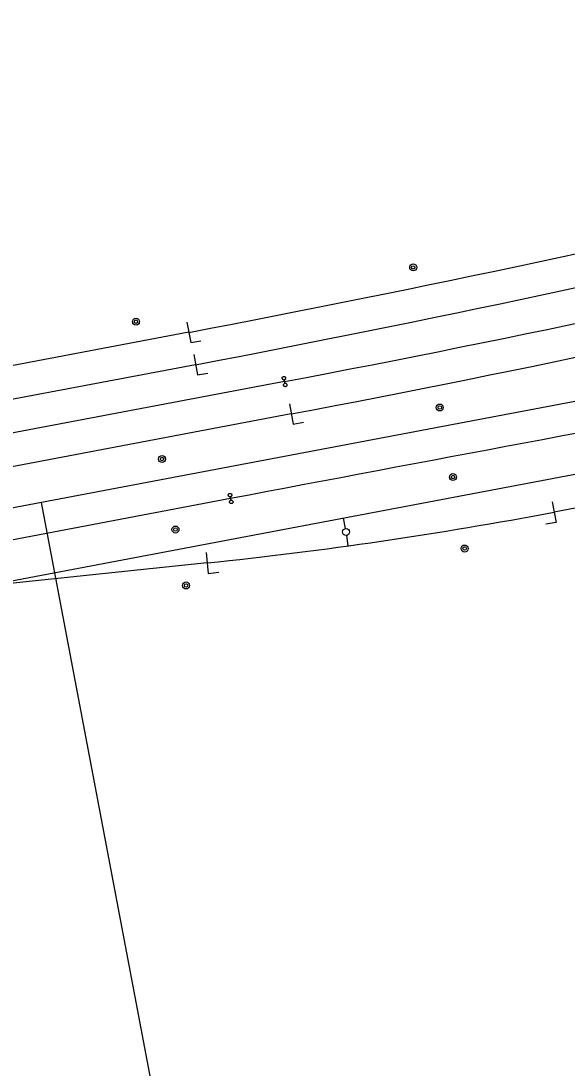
# Model space of a CAD drawing. Extents: x 6540402 to 6566579, y 5525343 to 5532423.
# Drawn here: x 6557627 to 6557705.3, y 5528631.9 to 5528782.2 of the extents above; entities that cross this region are included whole.
import ezdxf

# ---------------------------------------------------------------- set-up
doc = ezdxf.new("R2010")
doc.units = 0
for name, color, linetype in [('IR_ps_geometria', 7, 'Continuous'), ('TOR_PS_ODW-studnie betonowe', 7, 'Continuous'), ('TOR_PS_OPIS_T-opisy dodatkowe', 7, 'Continuous'), ('TOR_PS_OPIS_T-symbole geometrii', 7, 'Continuous'), ('TOR_PS_OPIS_T-ukresy', 7, 'Continuous'), ('TOR_PS_T-tory projektowane', 7, 'Continuous')]:
    doc.layers.add(name, color=color, linetype=linetype)

msp = doc.modelspace()

# ---------------------------------------------------------------- linework, layer by layer
at = {"layer": 'IR_ps_geometria'}
for points in [[(6557664.82, 5528730.4), (6557664.87, 5528730.16), (6557664.9, 5528730.16), (6557664.93, 5528730.16), (6557664.96, 5528730.16), (6557665, 5528730.15), (6557665.03, 5528730.14), (6557665.05, 5528730.12), (6557665.08, 5528730.1), (6557665.1, 5528730.08), (6557665.12, 5528730.05), (6557665.14, 5528730.02), (6557665.15, 5528729.99), (6557665.16, 5528729.96), (6557665.16, 5528729.93), (6557665.16, 5528729.89), (6557665.16, 5528729.86), (6557665.15, 5528729.83), (6557665.14, 5528729.8), (6557665.12, 5528729.77), (6557665.1, 5528729.75), (6557665.08, 5528729.72), (6557665.05, 5528729.7), (6557665.02, 5528729.69), (6557664.99, 5528729.67), (6557664.96, 5528729.67), (6557664.93, 5528729.66), (6557664.89, 5528729.66), (6557664.86, 5528729.67), (6557664.83, 5528729.68), (6557664.8, 5528729.69), (6557664.77, 5528729.71), (6557664.75, 5528729.73), (6557664.72, 5528729.75), (6557664.7, 5528729.78), (6557664.69, 5528729.8), (6557664.68, 5528729.83), (6557664.67, 5528729.87), (6557664.66, 5528729.9), (6557664.66, 5528729.93), (6557664.67, 5528729.96), (6557664.68, 5528729.99), (6557664.69, 5528730.02), (6557664.71, 5528730.05), (6557664.73, 5528730.08), (6557664.75, 5528730.1), (6557664.78, 5528730.12), (6557664.8, 5528730.14), (6557664.83, 5528730.15), (6557664.87, 5528730.16), (6557664.77, 5528730.65), (6557664.74, 5528730.65), (6557664.71, 5528730.65), (6557664.68, 5528730.65), (6557664.64, 5528730.66), (6557664.61, 5528730.67), (6557664.59, 5528730.69), (6557664.56, 5528730.71), (6557664.54, 5528730.73), (6557664.52, 5528730.76), (6557664.5, 5528730.79), (6557664.49, 5528730.82), (6557664.48, 5528730.85), (6557664.48, 5528730.88), (6557664.48, 5528730.91), (6557664.48, 5528730.95), (6557664.49, 5528730.98), (6557664.5, 5528731.01), (6557664.52, 5528731.04), (6557664.54, 5528731.06), (6557664.56, 5528731.08), (6557664.59, 5528731.1), (6557664.62, 5528731.12), (6557664.65, 5528731.13), (6557664.68, 5528731.14), (6557664.71, 5528731.14), (6557664.74, 5528731.14), (6557664.78, 5528731.14), (6557664.81, 5528731.13), (6557664.84, 5528731.12), (6557664.87, 5528731.1), (6557664.89, 5528731.08), (6557664.92, 5528731.06), (6557664.94, 5528731.03), (6557664.95, 5528731), (6557664.96, 5528730.97), (6557664.97, 5528730.94), (6557664.98, 5528730.91), (6557664.98, 5528730.88), (6557664.97, 5528730.84), (6557664.96, 5528730.81), (6557664.95, 5528730.78), (6557664.93, 5528730.75), (6557664.91, 5528730.73), (6557664.89, 5528730.71), (6557664.86, 5528730.69), (6557664.83, 5528730.67), (6557664.8, 5528730.66), (6557664.77, 5528730.65)], [(6557664.82, 5528730.4), (6557664.87, 5528730.16), (6557664.9, 5528730.16), (6557664.93, 5528730.16), (6557664.96, 5528730.16), (6557665, 5528730.15), (6557665.03, 5528730.14), (6557665.05, 5528730.12), (6557665.08, 5528730.1), (6557665.1, 5528730.08), (6557665.12, 5528730.05), (6557665.14, 5528730.02), (6557665.15, 5528729.99), (6557665.16, 5528729.96), (6557665.16, 5528729.93), (6557665.16, 5528729.89), (6557665.16, 5528729.86), (6557665.15, 5528729.83), (6557665.14, 5528729.8), (6557665.12, 5528729.77), (6557665.1, 5528729.75), (6557665.08, 5528729.72), (6557665.05, 5528729.7), (6557665.02, 5528729.69), (6557664.99, 5528729.67), (6557664.96, 5528729.67), (6557664.93, 5528729.66), (6557664.89, 5528729.66), (6557664.86, 5528729.67), (6557664.83, 5528729.68), (6557664.8, 5528729.69), (6557664.77, 5528729.71), (6557664.75, 5528729.73), (6557664.72, 5528729.75), (6557664.7, 5528729.78), (6557664.69, 5528729.8), (6557664.68, 5528729.83), (6557664.67, 5528729.87), (6557664.66, 5528729.9), (6557664.66, 5528729.93), (6557664.67, 5528729.96), (6557664.68, 5528729.99), (6557664.69, 5528730.02), (6557664.71, 5528730.05), (6557664.73, 5528730.08), (6557664.75, 5528730.1), (6557664.78, 5528730.12), (6557664.8, 5528730.14), (6557664.83, 5528730.15), (6557664.87, 5528730.16), (6557664.77, 5528730.65), (6557664.74, 5528730.65), (6557664.71, 5528730.65), (6557664.68, 5528730.65), (6557664.64, 5528730.66), (6557664.61, 5528730.67), (6557664.59, 5528730.69), (6557664.56, 5528730.71), (6557664.54, 5528730.73), (6557664.52, 5528730.76), (6557664.5, 5528730.79), (6557664.49, 5528730.82), (6557664.48, 5528730.85), (6557664.48, 5528730.88), (6557664.48, 5528730.91), (6557664.48, 5528730.95), (6557664.49, 5528730.98), (6557664.5, 5528731.01), (6557664.52, 5528731.04), (6557664.54, 5528731.06), (6557664.56, 5528731.08), (6557664.59, 5528731.1), (6557664.62, 5528731.12), (6557664.65, 5528731.13), (6557664.68, 5528731.14), (6557664.71, 5528731.14), (6557664.74, 5528731.14), (6557664.78, 5528731.14), (6557664.81, 5528731.13), (6557664.84, 5528731.12), (6557664.87, 5528731.1), (6557664.89, 5528731.08), (6557664.92, 5528731.06), (6557664.94, 5528731.03), (6557664.95, 5528731), (6557664.96, 5528730.97), (6557664.97, 5528730.94), (6557664.98, 5528730.91), (6557664.98, 5528730.88), (6557664.97, 5528730.84), (6557664.96, 5528730.81), (6557664.95, 5528730.78), (6557664.93, 5528730.75), (6557664.91, 5528730.73), (6557664.89, 5528730.71), (6557664.86, 5528730.69), (6557664.83, 5528730.67), (6557664.8, 5528730.66), (6557664.77, 5528730.65)], [(6557664.82, 5528730.4), (6557664.87, 5528730.16), (6557664.9, 5528730.16), (6557664.93, 5528730.16), (6557664.96, 5528730.16), (6557665, 5528730.15), (6557665.03, 5528730.14), (6557665.05, 5528730.12), (6557665.08, 5528730.1), (6557665.1, 5528730.08), (6557665.12, 5528730.05), (6557665.14, 5528730.02), (6557665.15, 5528729.99), (6557665.16, 5528729.96), (6557665.16, 5528729.93), (6557665.16, 5528729.89), (6557665.16, 5528729.86), (6557665.15, 5528729.83), (6557665.14, 5528729.8), (6557665.12, 5528729.77), (6557665.1, 5528729.75), (6557665.08, 5528729.72), (6557665.05, 5528729.7), (6557665.02, 5528729.69), (6557664.99, 5528729.67), (6557664.96, 5528729.67), (6557664.93, 5528729.66), (6557664.89, 5528729.66), (6557664.86, 5528729.67), (6557664.83, 5528729.68), (6557664.8, 5528729.69), (6557664.77, 5528729.71), (6557664.75, 5528729.73), (6557664.72, 5528729.75), (6557664.7, 5528729.78), (6557664.69, 5528729.8), (6557664.68, 5528729.83), (6557664.67, 5528729.87), (6557664.66, 5528729.9), (6557664.66, 5528729.93), (6557664.67, 5528729.96), (6557664.68, 5528729.99), (6557664.69, 5528730.02), (6557664.71, 5528730.05), (6557664.73, 5528730.08), (6557664.75, 5528730.1), (6557664.78, 5528730.12), (6557664.8, 5528730.14), (6557664.83, 5528730.15), (6557664.87, 5528730.16), (6557664.77, 5528730.65), (6557664.74, 5528730.65), (6557664.71, 5528730.65), (6557664.68, 5528730.65), (6557664.64, 5528730.66), (6557664.61, 5528730.67), (6557664.59, 5528730.69), (6557664.56, 5528730.71), (6557664.54, 5528730.73), (6557664.52, 5528730.76), (6557664.5, 5528730.79), (6557664.49, 5528730.82), (6557664.48, 5528730.85), (6557664.48, 5528730.88), (6557664.48, 5528730.91), (6557664.48, 5528730.95), (6557664.49, 5528730.98), (6557664.5, 5528731.01), (6557664.52, 5528731.04), (6557664.54, 5528731.06), (6557664.56, 5528731.08), (6557664.59, 5528731.1), (6557664.62, 5528731.12), (6557664.65, 5528731.13), (6557664.68, 5528731.14), (6557664.71, 5528731.14), (6557664.74, 5528731.14), (6557664.78, 5528731.14), (6557664.81, 5528731.13), (6557664.84, 5528731.12), (6557664.87, 5528731.1), (6557664.89, 5528731.08), (6557664.92, 5528731.06), (6557664.94, 5528731.03), (6557664.95, 5528731), (6557664.96, 5528730.97), (6557664.97, 5528730.94), (6557664.98, 5528730.91), (6557664.98, 5528730.88), (6557664.97, 5528730.84), (6557664.96, 5528730.81), (6557664.95, 5528730.78), (6557664.93, 5528730.75), (6557664.91, 5528730.73), (6557664.89, 5528730.71), (6557664.86, 5528730.69), (6557664.83, 5528730.67), (6557664.8, 5528730.66), (6557664.77, 5528730.65)], [(6557657.08, 5528713.62), (6557657.13, 5528713.37), (6557657.16, 5528713.38), (6557657.2, 5528713.38), (6557657.23, 5528713.37), (6557657.26, 5528713.36), (6557657.29, 5528713.35), (6557657.32, 5528713.33), (6557657.34, 5528713.31), (6557657.37, 5528713.29), (6557657.39, 5528713.26), (6557657.4, 5528713.24), (6557657.41, 5528713.21), (6557657.42, 5528713.17), (6557657.43, 5528713.14), (6557657.43, 5528713.11), (6557657.42, 5528713.08), (6557657.41, 5528713.05), (6557657.4, 5528713.02), (6557657.38, 5528712.99), (6557657.36, 5528712.96), (6557657.34, 5528712.94), (6557657.31, 5528712.92), (6557657.29, 5528712.9), (6557657.25, 5528712.89), (6557657.22, 5528712.88), (6557657.19, 5528712.88), (6557657.16, 5528712.88), (6557657.13, 5528712.88), (6557657.09, 5528712.89), (6557657.06, 5528712.9), (6557657.04, 5528712.92), (6557657.01, 5528712.94), (6557656.99, 5528712.96), (6557656.97, 5528712.99), (6557656.95, 5528713.02), (6557656.94, 5528713.05), (6557656.93, 5528713.08), (6557656.93, 5528713.11), (6557656.93, 5528713.15), (6557656.93, 5528713.18), (6557656.94, 5528713.21), (6557656.95, 5528713.24), (6557656.97, 5528713.27), (6557656.99, 5528713.29), (6557657.01, 5528713.32), (6557657.04, 5528713.34), (6557657.07, 5528713.35), (6557657.1, 5528713.37), (6557657.13, 5528713.37), (6557657.04, 5528713.86), (6557657, 5528713.86), (6557656.97, 5528713.86), (6557656.94, 5528713.87), (6557656.91, 5528713.87), (6557656.88, 5528713.89), (6557656.85, 5528713.9), (6557656.82, 5528713.92), (6557656.8, 5528713.95), (6557656.78, 5528713.97), (6557656.77, 5528714), (6557656.75, 5528714.03), (6557656.74, 5528714.06), (6557656.74, 5528714.1), (6557656.74, 5528714.13), (6557656.75, 5528714.16), (6557656.75, 5528714.19), (6557656.77, 5528714.22), (6557656.78, 5528714.25), (6557656.8, 5528714.28), (6557656.83, 5528714.3), (6557656.85, 5528714.32), (6557656.88, 5528714.34), (6557656.91, 5528714.35), (6557656.94, 5528714.36), (6557656.98, 5528714.36), (6557657.01, 5528714.36), (6557657.04, 5528714.36), (6557657.07, 5528714.35), (6557657.1, 5528714.33), (6557657.13, 5528714.32), (6557657.16, 5528714.3), (6557657.18, 5528714.27), (6557657.2, 5528714.25), (6557657.22, 5528714.22), (6557657.23, 5528714.19), (6557657.24, 5528714.16), (6557657.24, 5528714.12), (6557657.24, 5528714.09), (6557657.24, 5528714.06), (6557657.23, 5528714.03), (6557657.21, 5528714), (6557657.2, 5528713.97), (6557657.18, 5528713.94), (6557657.15, 5528713.92), (6557657.13, 5528713.9), (6557657.1, 5528713.89), (6557657.07, 5528713.87), (6557657.04, 5528713.86)], [(6557657.08, 5528713.62), (6557657.13, 5528713.37), (6557657.16, 5528713.38), (6557657.2, 5528713.38), (6557657.23, 5528713.37), (6557657.26, 5528713.36), (6557657.29, 5528713.35), (6557657.32, 5528713.33), (6557657.34, 5528713.31), (6557657.37, 5528713.29), (6557657.39, 5528713.26), (6557657.4, 5528713.24), (6557657.41, 5528713.21), (6557657.42, 5528713.17), (6557657.43, 5528713.14), (6557657.43, 5528713.11), (6557657.42, 5528713.08), (6557657.41, 5528713.05), (6557657.4, 5528713.02), (6557657.38, 5528712.99), (6557657.36, 5528712.96), (6557657.34, 5528712.94), (6557657.31, 5528712.92), (6557657.29, 5528712.9), (6557657.25, 5528712.89), (6557657.22, 5528712.88), (6557657.19, 5528712.88), (6557657.16, 5528712.88), (6557657.13, 5528712.88), (6557657.09, 5528712.89), (6557657.06, 5528712.9), (6557657.04, 5528712.92), (6557657.01, 5528712.94), (6557656.99, 5528712.96), (6557656.97, 5528712.99), (6557656.95, 5528713.02), (6557656.94, 5528713.05), (6557656.93, 5528713.08), (6557656.93, 5528713.11), (6557656.93, 5528713.15), (6557656.93, 5528713.18), (6557656.94, 5528713.21), (6557656.95, 5528713.24), (6557656.97, 5528713.27), (6557656.99, 5528713.29), (6557657.01, 5528713.32), (6557657.04, 5528713.34), (6557657.07, 5528713.35), (6557657.1, 5528713.37), (6557657.13, 5528713.37), (6557657.04, 5528713.86), (6557657, 5528713.86), (6557656.97, 5528713.86), (6557656.94, 5528713.87), (6557656.91, 5528713.87), (6557656.88, 5528713.89), (6557656.85, 5528713.9), (6557656.82, 5528713.92), (6557656.8, 5528713.95), (6557656.78, 5528713.97), (6557656.77, 5528714), (6557656.75, 5528714.03), (6557656.74, 5528714.06), (6557656.74, 5528714.1), (6557656.74, 5528714.13), (6557656.75, 5528714.16), (6557656.75, 5528714.19), (6557656.77, 5528714.22), (6557656.78, 5528714.25), (6557656.8, 5528714.28), (6557656.83, 5528714.3), (6557656.85, 5528714.32), (6557656.88, 5528714.34), (6557656.91, 5528714.35), (6557656.94, 5528714.36), (6557656.98, 5528714.36), (6557657.01, 5528714.36), (6557657.04, 5528714.36), (6557657.07, 5528714.35), (6557657.1, 5528714.33), (6557657.13, 5528714.32), (6557657.16, 5528714.3), (6557657.18, 5528714.27), (6557657.2, 5528714.25), (6557657.22, 5528714.22), (6557657.23, 5528714.19), (6557657.24, 5528714.16), (6557657.24, 5528714.12), (6557657.24, 5528714.09), (6557657.24, 5528714.06), (6557657.23, 5528714.03), (6557657.21, 5528714), (6557657.2, 5528713.97), (6557657.18, 5528713.94), (6557657.15, 5528713.92), (6557657.13, 5528713.9), (6557657.1, 5528713.89), (6557657.07, 5528713.87), (6557657.04, 5528713.86)], [(6557657.08, 5528713.62), (6557657.13, 5528713.37), (6557657.16, 5528713.38), (6557657.2, 5528713.38), (6557657.23, 5528713.37), (6557657.26, 5528713.36), (6557657.29, 5528713.35), (6557657.32, 5528713.33), (6557657.34, 5528713.31), (6557657.37, 5528713.29), (6557657.39, 5528713.26), (6557657.4, 5528713.24), (6557657.41, 5528713.21), (6557657.42, 5528713.17), (6557657.43, 5528713.14), (6557657.43, 5528713.11), (6557657.42, 5528713.08), (6557657.41, 5528713.05), (6557657.4, 5528713.02), (6557657.38, 5528712.99), (6557657.36, 5528712.96), (6557657.34, 5528712.94), (6557657.31, 5528712.92), (6557657.29, 5528712.9), (6557657.25, 5528712.89), (6557657.22, 5528712.88), (6557657.19, 5528712.88), (6557657.16, 5528712.88), (6557657.13, 5528712.88), (6557657.09, 5528712.89), (6557657.06, 5528712.9), (6557657.04, 5528712.92), (6557657.01, 5528712.94), (6557656.99, 5528712.96), (6557656.97, 5528712.99), (6557656.95, 5528713.02), (6557656.94, 5528713.05), (6557656.93, 5528713.08), (6557656.93, 5528713.11), (6557656.93, 5528713.15), (6557656.93, 5528713.18), (6557656.94, 5528713.21), (6557656.95, 5528713.24), (6557656.97, 5528713.27), (6557656.99, 5528713.29), (6557657.01, 5528713.32), (6557657.04, 5528713.34), (6557657.07, 5528713.35), (6557657.1, 5528713.37), (6557657.13, 5528713.37), (6557657.04, 5528713.86), (6557657, 5528713.86), (6557656.97, 5528713.86), (6557656.94, 5528713.87), (6557656.91, 5528713.87), (6557656.88, 5528713.89), (6557656.85, 5528713.9), (6557656.82, 5528713.92), (6557656.8, 5528713.95), (6557656.78, 5528713.97), (6557656.77, 5528714), (6557656.75, 5528714.03), (6557656.74, 5528714.06), (6557656.74, 5528714.1), (6557656.74, 5528714.13), (6557656.75, 5528714.16), (6557656.75, 5528714.19), (6557656.77, 5528714.22), (6557656.78, 5528714.25), (6557656.8, 5528714.28), (6557656.83, 5528714.3), (6557656.85, 5528714.32), (6557656.88, 5528714.34), (6557656.91, 5528714.35), (6557656.94, 5528714.36), (6557656.98, 5528714.36), (6557657.01, 5528714.36), (6557657.04, 5528714.36), (6557657.07, 5528714.35), (6557657.1, 5528714.33), (6557657.13, 5528714.32), (6557657.16, 5528714.3), (6557657.18, 5528714.27), (6557657.2, 5528714.25), (6557657.22, 5528714.22), (6557657.23, 5528714.19), (6557657.24, 5528714.16), (6557657.24, 5528714.12), (6557657.24, 5528714.09), (6557657.24, 5528714.06), (6557657.23, 5528714.03), (6557657.21, 5528714), (6557657.2, 5528713.97), (6557657.18, 5528713.94), (6557657.15, 5528713.92), (6557657.13, 5528713.9), (6557657.1, 5528713.89), (6557657.07, 5528713.87), (6557657.04, 5528713.86)], [(6557657.08, 5528713.62), (6557657.13, 5528713.37), (6557657.16, 5528713.38), (6557657.2, 5528713.38), (6557657.23, 5528713.37), (6557657.26, 5528713.36), (6557657.29, 5528713.35), (6557657.32, 5528713.33), (6557657.34, 5528713.31), (6557657.37, 5528713.29), (6557657.39, 5528713.26), (6557657.4, 5528713.24), (6557657.41, 5528713.21), (6557657.42, 5528713.17), (6557657.43, 5528713.14), (6557657.43, 5528713.11), (6557657.42, 5528713.08), (6557657.41, 5528713.05), (6557657.4, 5528713.02), (6557657.38, 5528712.99), (6557657.36, 5528712.96), (6557657.34, 5528712.94), (6557657.31, 5528712.92), (6557657.29, 5528712.9), (6557657.25, 5528712.89), (6557657.22, 5528712.88), (6557657.19, 5528712.88), (6557657.16, 5528712.88), (6557657.13, 5528712.88), (6557657.09, 5528712.89), (6557657.06, 5528712.9), (6557657.04, 5528712.92), (6557657.01, 5528712.94), (6557656.99, 5528712.96), (6557656.97, 5528712.99), (6557656.95, 5528713.02), (6557656.94, 5528713.05), (6557656.93, 5528713.08), (6557656.93, 5528713.11), (6557656.93, 5528713.15), (6557656.93, 5528713.18), (6557656.94, 5528713.21), (6557656.95, 5528713.24), (6557656.97, 5528713.27), (6557656.99, 5528713.29), (6557657.01, 5528713.32), (6557657.04, 5528713.34), (6557657.07, 5528713.35), (6557657.1, 5528713.37), (6557657.13, 5528713.37), (6557657.04, 5528713.86), (6557657, 5528713.86), (6557656.97, 5528713.86), (6557656.94, 5528713.87), (6557656.91, 5528713.87), (6557656.88, 5528713.89), (6557656.85, 5528713.9), (6557656.82, 5528713.92), (6557656.8, 5528713.95), (6557656.78, 5528713.97), (6557656.77, 5528714), (6557656.75, 5528714.03), (6557656.74, 5528714.06), (6557656.74, 5528714.1), (6557656.74, 5528714.13), (6557656.75, 5528714.16), (6557656.75, 5528714.19), (6557656.77, 5528714.22), (6557656.78, 5528714.25), (6557656.8, 5528714.28), (6557656.83, 5528714.3), (6557656.85, 5528714.32), (6557656.88, 5528714.34), (6557656.91, 5528714.35), (6557656.94, 5528714.36), (6557656.98, 5528714.36), (6557657.01, 5528714.36), (6557657.04, 5528714.36), (6557657.07, 5528714.35), (6557657.1, 5528714.33), (6557657.13, 5528714.32), (6557657.16, 5528714.3), (6557657.18, 5528714.27), (6557657.2, 5528714.25), (6557657.22, 5528714.22), (6557657.23, 5528714.19), (6557657.24, 5528714.16), (6557657.24, 5528714.12), (6557657.24, 5528714.09), (6557657.24, 5528714.06), (6557657.23, 5528714.03), (6557657.21, 5528714), (6557657.2, 5528713.97), (6557657.18, 5528713.94), (6557657.15, 5528713.92), (6557657.13, 5528713.9), (6557657.1, 5528713.89), (6557657.07, 5528713.87), (6557657.04, 5528713.86)]]:
    msp.add_lwpolyline(points, close=True, dxfattribs=at)
at = {"layer": 'TOR_PS_ODW-studnie betonowe'}
for centre, radius in [((6557683.26, 5528746.78), 0.5), ((6557683.26, 5528746.78), 0.25), ((6557643.51, 5528738.99), 0.5), ((6557643.51, 5528738.99), 0.25), ((6557687.07, 5528726.68), 0.5), ((6557687.07, 5528726.68), 0.25), ((6557647.25, 5528719.29), 0.5), ((6557647.25, 5528719.29), 0.25), ((6557688.96, 5528716.7), 0.5), ((6557688.96, 5528716.7), 0.25), ((6557649.17, 5528709.17), 0.5), ((6557649.17, 5528709.17), 0.25), ((6557690.63, 5528706.44), 0.5), ((6557690.63, 5528706.44), 0.25), ((6557650.69, 5528701.14), 0.5), ((6557650.69, 5528701.14), 0.25)]:
    msp.add_circle(centre, radius, dxfattribs=at)
at = {"layer": 'TOR_PS_OPIS_T-opisy dodatkowe'}
msp.add_line((6557773.33, 5527956.68), (6557629.96, 5528713.06), dxfattribs=at)
at = {"layer": 'TOR_PS_OPIS_T-symbole geometrii'}
for p, q in [((6557650.79, 5528738.94), (6557651.35, 5528735.99)), ((6557651.35, 5528735.99), (6557652.82, 5528736.27)), ((6557651.78, 5528734.29), (6557652.34, 5528731.35)), ((6557652.34, 5528731.35), (6557653.81, 5528731.63)), ((6557665.5, 5528727.22), (6557666.06, 5528724.28)), ((6557666.06, 5528724.28), (6557667.53, 5528724.56)), ((6557703.2, 5528713.15), (6557703.76, 5528710.2)), ((6557703.76, 5528710.2), (6557702.29, 5528709.92)), ((6557653.57, 5528705.86), (6557653.88, 5528702.88)), ((6557653.88, 5528702.88), (6557655.37, 5528703.04))]:
    msp.add_line(p, q, dxfattribs=at)
at = {"layer": 'TOR_PS_OPIS_T-ukresy'}
for p, q in [((6557673.53, 5528709.31), (6557673.25, 5528710.78)), ((6557673.69, 5528708.32), (6557673.9, 5528706.82))]:
    msp.add_line(p, q, dxfattribs=at)
msp.add_circle((6557673.63, 5528708.82), 0.5, dxfattribs=at)
at = {"layer": 'TOR_PS_T-tory projektowane'}
for p, q in [((6558571.55, 5528891.54), (6557352.88, 5528660.54)), ((6557651.07, 5528737.47), (6557379.51, 5528685.99)), ((6557652.06, 5528732.82), (6557269.96, 5528660.39)), ((6557664.82, 5528730.4), (6555967.41, 5528408.66)), ((6557665.78, 5528725.75), (6557203.03, 5528638.04)), ((6557721.75, 5528719.97), (6557571.21, 5528691.44)), ((6557729.09, 5528716.53), (6557703.48, 5528711.68)), ((6557657.08, 5528713.62), (6557491.12, 5528682.16)), ((6557653.73, 5528704.37), (6557621.87, 5528701.04))]:
    msp.add_line(p, q, dxfattribs=at)
for centre, radius, start, end in [((6557250.66, 5530849.85), 2150, 280.73324, 283.44657), ((6557251.65, 5530845.21), 2150, 280.73325, 283.44658), ((6557264.41, 5530842.79), 2150, 280.73324, 283.45958), ((6557265.37, 5530838.14), 2150, 280.73324, 283.45943), ((6563793.58, 5496340.08), 32950, 100.584285, 100.733239), ((6557590.81, 5529306.09), 605, 275.9696, 280.73324)]:
    msp.add_arc(centre, radius, start, end, dxfattribs=at)

doc.saveas('drawing.dxf')
